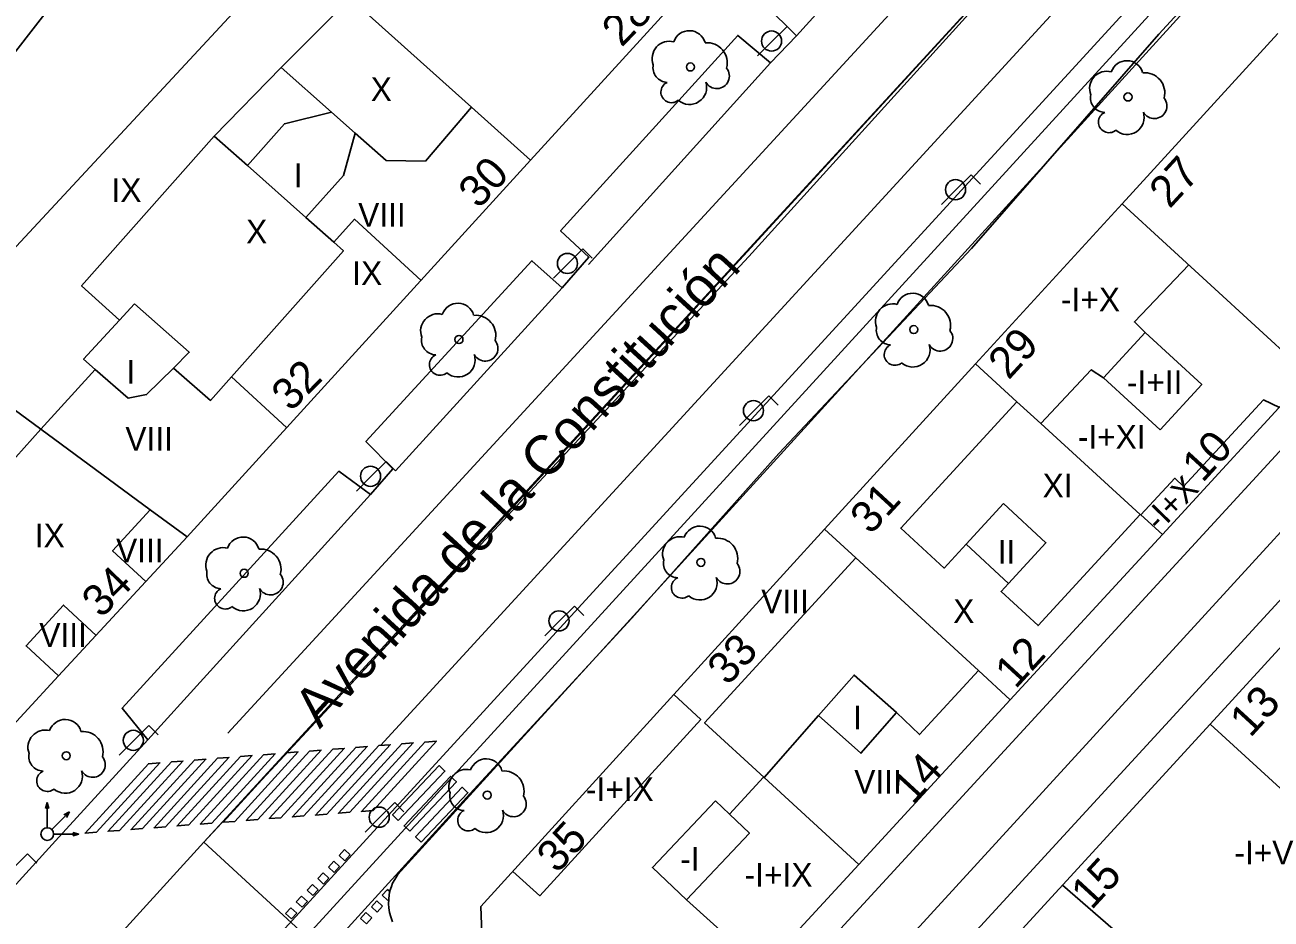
# Model space of a CAD drawing. Extents: x 282771 to 285132, y 4823109 to 4825496.
# Drawn here: x 284453.6 to 284532.5, y 4823727 to 4823783.6 of the extents above; entities that cross this region are included whole.
import ezdxf

# ---------------------------------------------------------------- set-up
doc = ezdxf.new("R2010")
doc.units = 0
for name, color, linetype in [('ACERA-BORDILLO', 7, 'Continuous'), ('ARBOL', 7, 'Continuous'), ('CALLE-EJE', 7, 'Continuous'), ('CALLE-TEXTO', 7, 'Continuous'), ('CARRIL-BICI-AREA', 7, 'Continuous'), ('CARRIL-BICI-EJE', 7, 'Continuous'), ('EDIFICIO', 7, 'Continuous'), ('FAROLA', 7, 'Continuous'), ('INTERIOR-EDIFICIO', 7, 'Continuous'), ('MEDIANERA', 7, 'Continuous'), ('NUM-LOCAL', 7, 'Continuous'), ('NUM-PORTAL', 7, 'Continuous'), ('PASO-PEATONES', 7, 'Continuous'), ('SEMAFORO', 7, 'Continuous'), ('SENAL-VIARIA', 7, 'Continuous'), ('TXT-ALTURA-EDIFICIO', 7, 'Continuous')]:
    doc.layers.add(name, color=color, linetype=linetype)

msp = doc.modelspace()

# ---------------------------------------------------------------- linework, layer by layer
at = {"layer": 'ACERA-BORDILLO'}
for points in [[(284591.452, 4823820.159), (284495.344, 4823715.664)], [(284452.42, 4823728.55), (284455.54, 4823731.986), (284461.378, 4823738.37), (284459.754, 4823740.381), (284473.477, 4823755.38), (284475.482, 4823753.902), (284476.906, 4823755.539), (284475.194, 4823757.25), (284485.708, 4823768.698), (284487.61, 4823766.98), (284489.309, 4823768.92), (284487.518, 4823770.601), (284498.733, 4823782.965), (284500.819, 4823781.23), (284502.449, 4823782.946), (284500.478, 4823784.905)], [(284476.875, 4823726.858), (284476.765, 4823727.178), (284476.685, 4823727.448), (284476.645, 4823727.738), (284476.625, 4823727.998), (284476.635, 4823728.278), (284476.665, 4823728.578), (284476.715, 4823728.828), (284476.805, 4823729.098), (284476.885, 4823729.308), (284477.015, 4823729.548), (284477.215, 4823729.858), (284478.725, 4823731.528), (284527.166, 4823784.657)], [(284542.074, 4823757.017), (284513.394, 4823725.798)]]:
    msp.add_lwpolyline(points, dxfattribs=at)
at = {"layer": 'ARBOL'}
for centre in [(284495.742, 4823780.966), (284523.444, 4823779.067), (284509.884, 4823764.347), (284481.085, 4823763.717), (284496.404, 4823749.608), (284467.485, 4823748.918), (284456.219, 4823737.372), (284482.875, 4823734.878)]:
    msp.add_circle(centre, 0.255, dxfattribs=at)
for centre, radius, start, end in [((284494.412, 4823781.496), 1.097, 75.4318, 200.55608), ((284495.672, 4823782.226), 1.038, 15.64228, 161.38435), ((284496.802, 4823781.226), 1.272, 345.03273, 95.79925), ((284494.302, 4823780.926), 0.935, 168.59898, 268.13236), ((284523.374, 4823780.327), 1.038, 15.64228, 161.38435), ((284497.412, 4823780.396), 0.797, 208.96246, 38.99103), ((284522.114, 4823779.597), 1.097, 75.4318, 200.55608), ((284524.504, 4823779.327), 1.272, 345.03273, 95.79925), ((284494.542, 4823779.376), 0.672, 113.73672, 309.4725), ((284495.682, 4823779.676), 1.086, 228.95447, 17.92796), ((284522.004, 4823779.027), 0.935, 168.59898, 268.13236), ((284525.114, 4823778.497), 0.797, 208.96246, 38.99103), ((284522.244, 4823777.477), 0.672, 113.73672, 309.4725), ((284523.384, 4823777.777), 1.086, 228.95447, 17.92796), ((284481.015, 4823764.977), 1.038, 15.64228, 161.38435), ((284509.814, 4823765.607), 1.038, 15.64228, 161.38435), ((284479.755, 4823764.247), 1.097, 75.4318, 200.55608), ((284482.144, 4823763.977), 1.272, 345.03273, 95.79925), ((284508.554, 4823764.877), 1.097, 75.4318, 200.55608), ((284510.944, 4823764.607), 1.272, 345.03273, 95.79925), ((284508.444, 4823764.307), 0.935, 168.59898, 268.13236), ((284479.645, 4823763.677), 0.935, 168.59898, 268.13236), ((284482.754, 4823763.147), 0.797, 208.96246, 38.99103), ((284511.554, 4823763.777), 0.797, 208.96246, 38.99103), ((284508.684, 4823762.757), 0.672, 113.73672, 309.4725), ((284509.824, 4823763.057), 1.086, 228.95447, 17.92796), ((284479.885, 4823762.127), 0.672, 113.73672, 309.4725), ((284481.025, 4823762.427), 1.086, 228.95447, 17.92796), ((284496.334, 4823750.868), 1.038, 15.64228, 161.38435), ((284467.415, 4823750.177), 1.038, 15.64228, 161.38435), ((284495.074, 4823750.138), 1.097, 75.4318, 200.55608), ((284497.464, 4823749.868), 1.272, 345.03273, 95.79925), ((284466.155, 4823749.447), 1.097, 75.4318, 200.55608), ((284468.545, 4823749.178), 1.272, 345.03273, 95.79925), ((284494.964, 4823749.568), 0.935, 168.59898, 268.13236), ((284498.074, 4823749.038), 0.797, 208.96246, 38.99103), ((284466.045, 4823748.878), 0.935, 168.59898, 268.13236), ((284469.155, 4823748.348), 0.797, 208.96246, 38.99103), ((284496.344, 4823748.318), 1.086, 228.95447, 17.92796), ((284466.285, 4823747.328), 0.672, 113.73672, 309.4725), ((284467.425, 4823747.628), 1.086, 228.95447, 17.92796), ((284495.204, 4823748.018), 0.672, 113.73672, 309.4725), ((284456.149, 4823738.632), 1.038, 15.64228, 161.38435), ((284454.89, 4823737.902), 1.097, 75.4318, 200.55608), ((284457.279, 4823737.632), 1.272, 345.03273, 95.79925), ((284454.78, 4823737.332), 0.935, 168.59898, 268.13236), ((284457.889, 4823736.802), 0.797, 208.96246, 38.99103), ((284482.805, 4823736.138), 1.038, 15.64228, 161.38435), ((284455.02, 4823735.782), 0.672, 113.73672, 309.4725), ((284456.159, 4823736.082), 1.086, 228.95447, 17.92796), ((284481.545, 4823735.408), 1.097, 75.4318, 200.55608), ((284483.934, 4823735.138), 1.272, 345.03273, 95.79925), ((284481.435, 4823734.838), 0.935, 168.59898, 268.13236), ((284484.544, 4823734.308), 0.797, 208.96246, 38.99103), ((284481.675, 4823733.288), 0.672, 113.73672, 309.4725), ((284482.815, 4823733.588), 1.086, 228.95447, 17.92796)]:
    msp.add_arc(centre, radius, start, end, dxfattribs=at)
at = {"layer": 'CALLE-EJE'}
for points in [[(284492.174, 4823706.838), (284573.414, 4823795.557), (284587.334, 4823810.198), (284597.013, 4823817.847)], [(284532.169, 4823805.081), (284464.928, 4823731.892)], [(284464.928, 4823731.892), (284452.342, 4823718.083)], [(284464.928, 4823731.892), (284492.174, 4823706.838)]]:
    msp.add_lwpolyline(points, dxfattribs=at)
at = {"layer": 'CARRIL-BICI-AREA'}
for points in [[(284533.426, 4823795.56), (284486.553, 4823744.434), (284475.225, 4823732.094), (284465.151, 4823721.054), (284425.97, 4823678.172), (284416.065, 4823667.332), (284410.491, 4823661.232), (284409.782, 4823657.883)], [(284412.538, 4823657.93), (284412.695, 4823658.644), (284412.762, 4823658.9), (284412.857, 4823659.173), (284412.968, 4823659.424), (284413.191, 4823659.797), (284413.391, 4823660.07), (284414.104, 4823660.849), (284415.429, 4823662.297), (284427.568, 4823675.591), (284435.847, 4823684.683), (284443.07, 4823692.61), (284453.41, 4823703.909), (284463.399, 4823714.84), (284468.209, 4823720.098), (284473.419, 4823725.788), (284481.771, 4823734.955), (284492.037, 4823746.084), (284501.331, 4823756.498), (284513.532, 4823769.481), (284525.395, 4823783.032), (284535.158, 4823793.66)]]:
    msp.add_lwpolyline(points, dxfattribs=at)
at = {"layer": 'CARRIL-BICI-EJE'}
msp.add_lwpolyline([(284346.824, 4823588.007), (284349.882, 4823588.905), (284377.076, 4823597.511), (284399.65, 4823604.518), (284396.837, 4823617.611), (284395.71, 4823620.73), (284393.59, 4823624.034), (284389.758, 4823628.072), (284387.271, 4823630.724), (284386.292, 4823631.907), (284396.77, 4823644.429), (284399.25, 4823646.851), (284404.061, 4823648.686), (284410.706, 4823656.436), (284411.97, 4823661.046), (284442.535, 4823694.388), (284565.763, 4823829.056)], dxfattribs=at)
at = {"layer": 'EDIFICIO'}
for points in [[(284499.944, 4823790.767), (284485.624, 4823775.067), (284463.875, 4823751.227), (284455.735, 4823742.418), (284447.015, 4823732.978), (284443.125, 4823732.698), (284434.425, 4823739.018), (284425.385, 4823745.598), (284415.905, 4823752.497), (284410.035, 4823756.757), (284409.315, 4823762.197), (284416.785, 4823772.877), (284422.795, 4823781.457), (284432.665, 4823795.557)], [(284532.934, 4823783.077), (284523.084, 4823772.307)], [(284523.084, 4823772.307), (284513.794, 4823762.167), (284504.234, 4823751.718), (284494.694, 4823741.238), (284482.475, 4823727.818), (284482.625, 4823723.878), (284490.994, 4823716.138), (284493.234, 4823716.198), (284506.394, 4823730.488), (284515.994, 4823740.918), (284525.624, 4823751.378), (284534.904, 4823761.457)], [(284532.784, 4823699.388), (284523.884, 4823689.628), (284520.704, 4823689.498), (284512.244, 4823697.358), (284501.664, 4823707.198), (284501.464, 4823709.728), (284514.194, 4823723.608), (284528.654, 4823739.378), (284542.184, 4823754.128)]]:
    msp.add_lwpolyline(points, dxfattribs=at)
at = {"layer": 'FAROLA'}
for p, q in [((284501.859, 4823783.536), (284500.919, 4823782.606)), ((284502.449, 4823782.946), (284501.859, 4823783.536)), ((284500.919, 4823782.606), (284499.989, 4823781.666)), ((284513.507, 4823774.13), (284512.568, 4823773.2)), ((284514.097, 4823773.54), (284513.507, 4823774.13)), ((284512.568, 4823773.2), (284511.638, 4823772.26)), ((284488.931, 4823769.461), (284487.991, 4823768.531)), ((284489.521, 4823768.871), (284488.931, 4823769.461)), ((284487.991, 4823768.531), (284487.061, 4823767.591)), ((284500.712, 4823760.144), (284499.772, 4823759.214)), ((284501.302, 4823759.554), (284500.712, 4823760.144)), ((284499.772, 4823759.214), (284498.842, 4823758.274)), ((284476.468, 4823755.989), (284475.528, 4823755.059)), ((284477.058, 4823755.399), (284476.468, 4823755.989)), ((284475.528, 4823755.059), (284474.598, 4823754.119)), ((284488.396, 4823746.835), (284487.456, 4823745.905)), ((284488.986, 4823746.245), (284488.396, 4823746.835)), ((284487.456, 4823745.905), (284486.526, 4823744.965)), ((284461.446, 4823739.275), (284460.506, 4823738.345)), ((284462.036, 4823738.685), (284461.446, 4823739.275)), ((284460.506, 4823738.345), (284459.576, 4823737.405)), ((284477.014, 4823734.413), (284476.074, 4823733.483)), ((284477.603, 4823733.823), (284477.014, 4823734.413)), ((284476.074, 4823733.483), (284475.144, 4823732.543)), ((284453.773, 4823731.17), (284452.833, 4823730.24)), ((284454.363, 4823730.58), (284453.773, 4823731.17))]:
    msp.add_line(p, q, dxfattribs=at)
for centre in [(284500.879, 4823782.606), (284512.528, 4823773.2), (284487.951, 4823768.531), (284499.732, 4823759.214), (284475.488, 4823755.059), (284487.416, 4823745.905), (284460.466, 4823738.345), (284476.034, 4823733.483)]:
    msp.add_circle(centre, 0.637, dxfattribs=at)
at = {"layer": 'INTERIOR-EDIFICIO'}
for points in [[(284482.534, 4823795.557), (284487.894, 4823790.897), (284484.584, 4823787.467), (284477.825, 4823793.137), (284472.135, 4823787.157), (284470.605, 4823788.527), (284447.295, 4823763.417), (284454.61, 4823758.044), (284447.726, 4823750.369), (284430.392, 4823762.972), (284439.415, 4823776.367), (284433.575, 4823780.287), (284435.135, 4823782.607), (284440.975, 4823778.687), (284447.865, 4823788.907), (284442.875, 4823792.267), (284445.089, 4823795.557)], [(284473.765, 4823774.107), (284471.385, 4823771.437), (284467.685, 4823774.727), (284470.035, 4823777.377), (284473.005, 4823778.107), (284474.515, 4823776.767), (284473.765, 4823774.107)], [(284460.545, 4823765.967), (284464.005, 4823762.907), (284463.005, 4823761.907), (284461.305, 4823760.227), (284460.135, 4823760.007), (284458.045, 4823761.827), (284457.315, 4823762.467), (284459.595, 4823764.937), (284460.545, 4823765.967)], [(284525.484, 4823758.007), (284528.114, 4823760.867), (284524.524, 4823764.157), (284521.894, 4823761.297), (284525.484, 4823758.007)], [(284515.554, 4823753.327), (284518.244, 4823750.848), (284515.884, 4823748.278), (284513.194, 4823750.758), (284515.554, 4823753.327)], [(284503.844, 4823739.908), (284506.534, 4823737.528), (284508.794, 4823740.098), (284506.104, 4823742.478), (284503.844, 4823739.908)], [(284497.324, 4823734.518), (284493.334, 4823730.298), (284495.484, 4823728.258), (284499.474, 4823732.478), (284498.214, 4823733.668), (284497.324, 4823734.518)]]:
    msp.add_lwpolyline(points, dxfattribs=at)
at = {"layer": 'MEDIANERA'}
msp.add_line((284523.084, 4823772.307), (284534.904, 4823761.457), dxfattribs=at)
for points in [[(284463.245, 4823795.127), (284441.755, 4823767.497), (284447.295, 4823763.417)], [(284469.835, 4823780.927), (284474.186, 4823785.319)], [(284481.874, 4823778.427), (284474.186, 4823785.319)], [(284469.835, 4823780.927), (284465.595, 4823776.587)], [(284473.005, 4823778.107), (284469.835, 4823780.927)], [(284481.874, 4823778.427), (284478.965, 4823775.007), (284476.465, 4823775.047), (284474.515, 4823776.767)], [(284485.624, 4823775.067), (284481.874, 4823778.427)], [(284465.595, 4823776.587), (284457.185, 4823767.107), (284459.595, 4823764.937)], [(284467.685, 4823774.727), (284465.595, 4823776.587)], [(284473.165, 4823769.867), (284471.385, 4823771.437)], [(284473.165, 4823769.867), (284474.465, 4823771.327), (284478.685, 4823767.457)], [(284466.675, 4823761.347), (284473.765, 4823769.337), (284473.165, 4823769.867)], [(284524.524, 4823764.157), (284523.854, 4823764.827), (284527.291, 4823768.445)], [(284516.41, 4823759.781), (284513.794, 4823762.167)], [(284458.045, 4823761.827), (284454.605, 4823758.037), (284461.535, 4823752.937)], [(284463.005, 4823761.907), (284465.355, 4823759.857), (284466.675, 4823761.347)], [(284466.675, 4823761.347), (284470.175, 4823758.137)], [(284521.894, 4823761.297), (284521.124, 4823761.797), (284517.927, 4823758.398)], [(284513.194, 4823750.758), (284511.814, 4823749.248), (284509.054, 4823751.778), (284516.41, 4823759.781)], [(284517.927, 4823758.398), (284516.41, 4823759.781)], [(284525.624, 4823751.378), (284524.264, 4823752.618), (284526.404, 4823754.937), (284526.964, 4823754.417), (284532.024, 4823759.897), (284533.034, 4823759.417)], [(284517.927, 4823758.398), (284524.224, 4823752.648), (284517.754, 4823745.608), (284515.414, 4823747.768), (284515.884, 4823748.278)], [(284461.265, 4823748.408), (284459.155, 4823750.337), (284461.535, 4823752.937)], [(284461.535, 4823752.937), (284463.875, 4823751.227)], [(284506.21, 4823749.903), (284504.234, 4823751.718)], [(284506.21, 4823749.903), (284496.633, 4823739.457), (284500.401, 4823735.995)], [(284513.982, 4823742.766), (284506.21, 4823749.903)], [(284455.735, 4823742.418), (284453.675, 4823744.318), (284456.035, 4823746.908), (284458.105, 4823744.988)], [(284508.794, 4823740.098), (284510.234, 4823738.708), (284513.982, 4823742.766)], [(284515.994, 4823740.918), (284513.982, 4823742.766)], [(284494.694, 4823741.238), (284496.394, 4823739.658), (284486.214, 4823728.508), (284484.494, 4823730.038)], [(284500.401, 4823735.995), (284503.844, 4823739.908)], [(284528.654, 4823739.378), (284540.714, 4823728.328), (284544.144, 4823732.078)], [(284498.214, 4823733.668), (284500.364, 4823736.008), (284500.401, 4823735.995)], [(284506.394, 4823730.488), (284500.401, 4823735.995)], [(284531.484, 4823718.488), (284528.614, 4823721.108), (284519.294, 4823729.178)], [(284495.484, 4823728.258), (284498.904, 4823725.168), (284494.794, 4823720.638), (284496.164, 4823719.378)]]:
    msp.add_lwpolyline(points, dxfattribs=at)
at = {"layer": 'PASO-PEATONES'}
for p, q in [((284473.836, 4823731.428), (284473.497, 4823731.061)), ((284474.203, 4823731.089), (284473.836, 4823731.428)), ((284473.158, 4823730.694), (284472.819, 4823730.326)), ((284473.525, 4823730.354), (284473.158, 4823730.694)), ((284473.497, 4823731.061), (284473.864, 4823730.722)), ((284473.864, 4823730.722), (284474.203, 4823731.089)), ((284472.48, 4823729.959), (284472.141, 4823729.591)), ((284472.847, 4823729.619), (284472.48, 4823729.959)), ((284472.819, 4823730.326), (284473.186, 4823729.987)), ((284473.186, 4823729.987), (284473.525, 4823730.354)), ((284471.802, 4823729.224), (284471.463, 4823728.856)), ((284472.169, 4823728.884), (284471.802, 4823729.224)), ((284472.141, 4823729.591), (284472.508, 4823729.252)), ((284472.508, 4823729.252), (284472.847, 4823729.619)), ((284471.124, 4823728.489), (284470.784, 4823728.121)), ((284471.491, 4823728.149), (284471.124, 4823728.489)), ((284471.152, 4823727.782), (284471.491, 4823728.149)), ((284471.463, 4823728.856), (284471.83, 4823728.517)), ((284471.83, 4823728.517), (284472.169, 4823728.884)), ((284475.877, 4823728.18), (284475.538, 4823727.812)), ((284476.244, 4823727.84), (284475.877, 4823728.18)), ((284476.555, 4823728.915), (284476.216, 4823728.547)), ((284476.216, 4823728.547), (284476.576, 4823728.214)), ((284470.445, 4823727.754), (284470.106, 4823727.386)), ((284470.106, 4823727.386), (284470.473, 4823727.047)), ((284470.812, 4823727.414), (284470.445, 4823727.754)), ((284470.473, 4823727.047), (284470.812, 4823727.414)), ((284470.784, 4823728.121), (284471.152, 4823727.782)), ((284475.198, 4823727.445), (284474.859, 4823727.077)), ((284475.566, 4823727.105), (284475.198, 4823727.445)), ((284475.538, 4823727.812), (284475.905, 4823727.473)), ((284475.905, 4823727.473), (284476.244, 4823727.84)), ((284474.859, 4823727.077), (284475.226, 4823726.738)), ((284475.226, 4823726.738), (284475.566, 4823727.105))]:
    msp.add_line(p, q, dxfattribs=at)
for points in [[(284466.889, 4823733.217), (284466.16, 4823733.16), (284470.17, 4823737.552), (284470.9, 4823737.609)], [(284468.348, 4823733.332), (284467.619, 4823733.274), (284471.629, 4823737.667), (284472.358, 4823737.724)], [(284469.807, 4823733.446), (284469.077, 4823733.389), (284473.088, 4823737.781), (284473.817, 4823737.839)], [(284471.265, 4823733.561), (284470.536, 4823733.503), (284474.546, 4823737.896), (284475.276, 4823737.953)], [(284472.724, 4823733.675), (284471.995, 4823733.618), (284476.005, 4823738.01), (284476.734, 4823738.068)], [(284474.183, 4823733.79), (284473.454, 4823733.733), (284477.464, 4823738.125), (284478.193, 4823738.182)], [(284475.642, 4823733.905), (284474.912, 4823733.847), (284478.923, 4823738.24), (284479.652, 4823738.297)], [(284458.137, 4823732.529), (284457.407, 4823732.472), (284461.418, 4823736.864), (284462.147, 4823736.921)], [(284459.595, 4823732.644), (284458.866, 4823732.587), (284462.876, 4823736.979), (284463.606, 4823737.036)], [(284461.054, 4823732.759), (284460.325, 4823732.701), (284464.335, 4823737.093), (284465.065, 4823737.151)], [(284462.513, 4823732.873), (284461.784, 4823732.816), (284465.794, 4823737.208), (284466.523, 4823737.265)], [(284463.972, 4823732.988), (284463.242, 4823732.93), (284467.253, 4823737.323), (284467.982, 4823737.38)], [(284465.43, 4823733.102), (284464.701, 4823733.045), (284468.711, 4823737.437), (284469.441, 4823737.495)], [(284477.244, 4823733.277), (284476.88, 4823733.62), (284479.83, 4823736.746), (284480.194, 4823736.403)], [(284477.971, 4823732.59), (284477.607, 4823732.933), (284480.557, 4823736.06), (284480.921, 4823735.717)], [(284478.698, 4823731.904), (284478.335, 4823732.247), (284481.285, 4823735.373), (284481.648, 4823735.03)]]:
    msp.add_lwpolyline(points, close=True, dxfattribs=at)
for points in [[(284476.704, 4823728.776), (284476.684, 4823728.795), (284476.555, 4823728.915)], [(284476.576, 4823728.214), (284476.635, 4823728.278)], [(284476.635, 4823728.278), (284476.665, 4823728.578), (284476.704, 4823728.776)]]:
    msp.add_lwpolyline(points, dxfattribs=at)
at = {"layer": 'SEMAFORO'}
for p, q in [((284454.914, 4823734.03), (284455.014, 4823734.41)), ((284455.014, 4823734.41), (284455.014, 4823733.21)), ((284455.014, 4823734.41), (284455.114, 4823734.03)), ((284455.574, 4823732.97), (284456.424, 4823733.82)), ((284456.074, 4823733.63), (284456.424, 4823733.82)), ((284456.234, 4823733.47), (284456.424, 4823733.82)), ((284455.014, 4823733.21), (284455.014, 4823732.81)), ((284455.294, 4823732.69), (284455.574, 4823732.97)), ((284455.414, 4823732.41), (284455.814, 4823732.41)), ((284455.814, 4823732.41), (284457.014, 4823732.41)), ((284456.634, 4823732.51), (284457.014, 4823732.41)), ((284456.634, 4823732.31), (284457.014, 4823732.41))]:
    msp.add_line(p, q, dxfattribs=at)
msp.add_circle((284455.014, 4823732.41), 0.4, dxfattribs=at)
at = {"layer": 'SENAL-VIARIA'}
for points in [[(284577.094, 4823859.259), (284519.028, 4823795.928), (284466.442, 4823738.795)], [(284577.108, 4823854.095), (284523.776, 4823795.928), (284474.195, 4823741.85)], [(284577.408, 4823844.712), (284575.565, 4823846.401), (284528.948, 4823795.557), (284476.121, 4823738.02)], [(284532.169, 4823805.081), (284499.437, 4823768.973), (284464.928, 4823731.892)], [(284517.206, 4823799.221), (284502.449, 4823782.946), (284502.449, 4823782.946)], [(284500.819, 4823781.23), (284489.29, 4823768.467)], [(284487.61, 4823766.98), (284477.058, 4823755.399)], [(284475.482, 4823753.902), (284461.378, 4823738.37)]]:
    msp.add_lwpolyline(points, dxfattribs=at)

# ---------------------------------------------------------------- texts
at = {"layer": 'CALLE-TEXTO'}
msp.add_text('Avenida de la Constitución', height=2.5, rotation=47.48619, dxfattribs=at).set_placement((284472.272, 4823739.025))
at = {"layer": 'NUM-LOCAL'}
for s, p in [('10', (284528.166, 4823754.6)), ('12', (284516.323, 4823741.547)), ('14', (284509.829, 4823734.204)), ('15', (284521.135, 4823727.554))]:
    msp.add_text(s, height=2, rotation=47.41004, dxfattribs=at).set_placement(p)
at = {"layer": 'NUM-PORTAL'}
for s, rotation, p in [('28', 46.2164, (284491.389, 4823782.166)), ('30', 47.22004, (284482.339, 4823771.929)), ('27', 47.41004, (284526.082, 4823771.944)), ('29', 47.41004, (284515.888, 4823761.11)), ('32', 45.38811, (284470.447, 4823759.093)), ('31', 47.41004, (284507.151, 4823751.304)), ('34', 45.41077, (284458.438, 4823746.023)), ('33', 47.41004, (284498.105, 4823741.749)), ('13', 47.41004, (284531.188, 4823738.464)), ('35', 47.41004, (284487.305, 4823729.867))]:
    msp.add_text(s, height=2, rotation=rotation, dxfattribs=at).set_placement(p)
at = {"layer": 'TXT-ALTURA-EDIFICIO'}
for s, rotation, p in [('X', 0.00004, (284475.498, 4823778.807)), ('I', 0.00004, (284470.624, 4823773.357)), ('IX', 0.00004, (284459.088, 4823772.427)), ('VIII', 0.00004, (284474.704, 4823770.857)), ('X', 0.00004, (284467.608, 4823769.797)), ('IX', 0.00004, (284474.327, 4823767.167)), ('-I+X', 0.00004, (284519.205, 4823765.507)), ('I', 0.00004, (284460.034, 4823760.927)), ('-I+II', 0.00004, (284523.38, 4823760.267)), ('VIII', 0.00004, (284459.964, 4823756.677)), ('-I+XI', 0.00004, (284520.266, 4823756.807)), ('XI', 0.00004, (284518.038, 4823753.727)), ('-I+X', 45.76224, (284525.414, 4823751.497)), ('IX', 0.00004, (284454.227, 4823750.57)), ('VIII', 0.00004, (284459.374, 4823749.607)), ('II', 0.00004, (284515.193, 4823749.518)), ('VIII', 0.00004, (284500.224, 4823746.388)), ('X', 0.00004, (284512.378, 4823745.778)), ('VIII', 0.00004, (284454.516, 4823744.263)), ('I', 0.00004, (284506.033, 4823739.048)), ('VIII', 0.00004, (284506.114, 4823734.968)), ('-I+IX', 0.00004, (284489.125, 4823734.498)), ('-I', 0.00004, (284495.091, 4823730.088)), ('-I+V', 0.00004, (284530.183, 4823730.488)), ('-I+IX', 0.00004, (284499.175, 4823729.088))]:
    msp.add_text(s, height=1.5, rotation=rotation, dxfattribs=at).set_placement(p)

doc.saveas('drawing.dxf')
